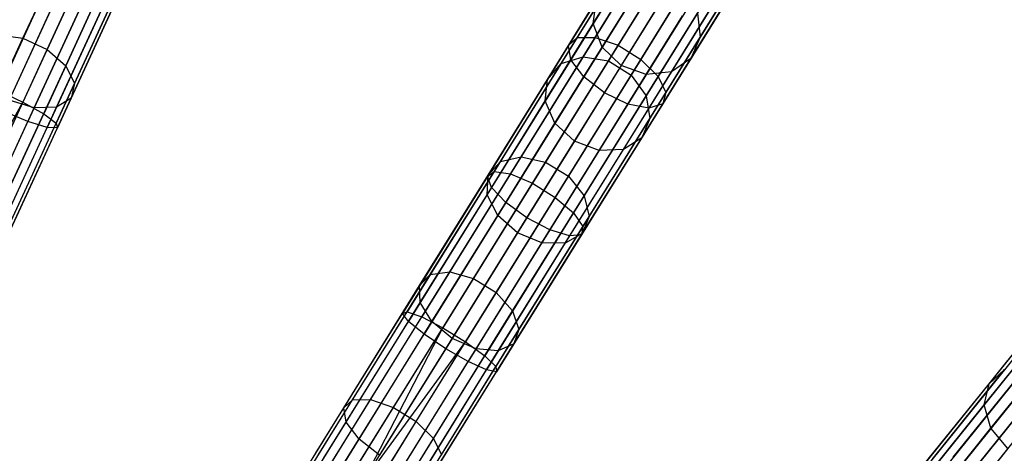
# Model space of a CAD drawing. Extents: x -91 to 91, y -91 to 262.
# Tile 473 of 480: x 31 to 48, y 60 to 68. Entities that reach past the tile are written whole.
import ezdxf

# ---------------------------------------------------------------- set-up
doc = ezdxf.new("R2010")
doc.units = 0
doc.header["$LTSCALE"] = 25.4
doc.layers.get('0').update_dxf_attribs({"linetype": 'CONTINUOUS'})

# ---------------------------------------------------------------- blocks, each defined once
blk = doc.blocks.new('ETE0_STL_1')
at = {"color": 0}
for p, q in [((42.524, 69.885, 172.843), (41.112, 67.607, 171.302)), ((42.524, 69.885, 172.843), (41.112, 67.607, 171.302)), ((30.86, 67.591, 317.311), (31.887, 69.82, 315.345)), ((30.86, 67.591, 317.311), (31.887, 69.82, 315.345)), ((42.177, 69.84, 173.169), (40.791, 67.605, 171.657)), ((42.177, 69.84, 173.169), (40.791, 67.605, 171.657)), ((42.95, 69.768, 172.659), (41.523, 67.465, 171.101)), ((42.95, 69.768, 172.659), (41.523, 67.465, 171.101)), ((31.295, 67.39, 317.311), (32.322, 69.619, 315.345)), ((31.295, 67.39, 317.311), (32.322, 69.619, 315.345)), ((41.987, 69.643, 173.562), (40.634, 67.461, 172.085)), ((41.987, 69.643, 173.562), (40.634, 67.461, 172.085)), ((43.357, 69.515, 172.659), (41.93, 67.213, 171.101)), ((43.357, 69.515, 172.659), (41.93, 67.213, 171.101)), ((31.7, 69.414, 169.963), (30.425, 66.646, 169.269)), ((31.7, 69.414, 169.963), (30.425, 66.646, 169.269)), ((41.999, 69.34, 173.932), (40.676, 67.207, 172.489)), ((41.999, 69.34, 173.932), (40.676, 67.207, 172.489)), ((32.135, 69.213, 169.963), (30.86, 66.446, 169.269)), ((32.135, 69.213, 169.963), (30.86, 66.446, 169.269)), ((31.627, 67.099, 317.127), (32.643, 69.304, 315.182)), ((31.627, 67.099, 317.127), (32.643, 69.304, 315.182)), ((43.652, 69.186, 172.843), (42.24, 66.908, 171.302)), ((43.652, 69.186, 172.843), (42.24, 66.908, 171.302)), ((42.209, 69, 174.195), (40.908, 66.901, 172.775)), ((42.209, 69, 174.195), (40.908, 66.901, 172.775)), ((32.492, 68.977, 170.175), (31.231, 66.239, 169.489)), ((32.492, 68.977, 170.175), (31.231, 66.239, 169.489)), ((31.781, 66.783, 316.802), (32.778, 68.946, 314.894)), ((31.781, 66.783, 316.802), (32.778, 68.946, 314.894)), ((41.078, 67.855, 309.665), (41.739, 68.922, 307.035)), ((41.078, 67.855, 309.665), (41.739, 68.922, 307.035)), ((43.766, 68.854, 173.169), (42.381, 66.62, 171.657)), ((43.766, 68.854, 173.169), (42.381, 66.62, 171.657)), ((30.52, 66.28, 171.219), (31.675, 68.787, 171.847)), ((30.52, 66.28, 171.219), (31.675, 68.787, 171.847)), ((32.691, 68.758, 170.552), (31.453, 66.072, 169.879)), ((32.691, 68.758, 170.552), (31.453, 66.072, 169.879)), ((31.721, 66.515, 316.41), (32.695, 68.628, 314.547)), ((31.721, 66.515, 316.41), (32.695, 68.628, 314.547)), ((40.897, 67.26, 312.896), (41.816, 68.742, 310.319)), ((40.897, 67.26, 312.896), (41.816, 68.742, 310.319)), ((41.277, 66.614, 172.878), (42.57, 68.7, 174.29)), ((41.277, 66.614, 172.878), (42.57, 68.7, 174.29)), ((41.349, 67.185, 313.034), (42.278, 68.683, 310.43)), ((41.349, 67.185, 313.034), (42.278, 68.683, 310.43)), ((42.994, 67.61, 310.123), (43.687, 68.727, 307.368)), ((42.994, 67.61, 310.123), (43.687, 68.727, 307.368)), ((31.542, 68.499, 313.903), (30.612, 66.479, 315.685)), ((31.542, 68.499, 313.903), (30.612, 66.479, 315.685)), ((32.111, 68.623, 171.737), (30.949, 66.101, 171.105)), ((32.111, 68.623, 171.737), (30.949, 66.101, 171.105)), ((32.476, 68.558, 171.434), (31.294, 65.994, 170.791)), ((32.476, 68.558, 171.434), (31.294, 65.994, 170.791)), ((32.685, 68.607, 171.006), (31.476, 65.983, 170.349)), ((32.685, 68.607, 171.006), (31.476, 65.983, 170.349)), ((40.503, 67.141, 312.651), (41.405, 68.595, 310.123)), ((40.503, 67.141, 312.651), (41.405, 68.595, 310.123)), ((41.238, 67.433, 309.507), (41.888, 68.481, 306.92)), ((41.238, 67.433, 309.507), (41.888, 68.481, 306.92)), ((42.999, 68.51, 174.195), (41.698, 66.412, 172.775)), ((42.999, 68.51, 174.195), (41.698, 66.412, 172.775)), ((43.398, 68.473, 173.932), (42.075, 66.34, 172.489)), ((43.398, 68.473, 173.932), (42.075, 66.34, 172.489)), ((43.674, 68.597, 173.562), (42.322, 66.415, 172.085)), ((43.674, 68.597, 173.562), (42.322, 66.415, 172.085)), ((31.061, 66.343, 315.779), (31.997, 68.375, 313.987)), ((31.061, 66.343, 315.779), (31.997, 68.375, 313.987)), ((31.461, 66.356, 316.041), (32.413, 68.422, 314.219)), ((31.461, 66.356, 316.041), (32.413, 68.422, 314.219)), ((40.258, 66.854, 312.356), (41.139, 68.275, 309.887)), ((40.258, 66.854, 312.356), (41.139, 68.275, 309.887)), ((41.078, 67.855, 309.665), (41.139, 68.275, 309.887)), ((41.078, 67.855, 309.665), (41.139, 68.275, 309.887)), ((41.756, 66.932, 313.034), (42.685, 68.431, 310.43)), ((41.756, 66.932, 313.034), (42.685, 68.431, 310.43)), ((42.826, 67.229, 309.887), (43.502, 68.32, 307.197)), ((42.826, 67.229, 309.887), (43.502, 68.32, 307.197)), ((42.227, 68.146, 306.878), (41.58, 67.103, 309.45)), ((42.227, 68.146, 306.878), (41.58, 67.103, 309.45)), ((42.024, 66.561, 312.896), (42.943, 68.043, 310.319)), ((42.024, 66.561, 312.896), (42.943, 68.043, 310.319)), ((42.028, 66.943, 309.507), (42.678, 67.992, 306.92)), ((42.028, 66.943, 309.507), (42.678, 67.992, 306.92)), ((42.477, 66.988, 309.665), (43.138, 68.054, 307.035)), ((42.477, 66.988, 309.665), (43.138, 68.054, 307.035)), ((42.943, 68.043, 310.319), (42.994, 67.61, 310.123)), ((42.943, 68.043, 310.319), (42.994, 67.61, 310.123)), ((40.218, 66.467, 312.078), (41.078, 67.855, 309.665)), ((40.218, 66.467, 312.078), (41.078, 67.855, 309.665)), ((41.238, 67.433, 309.507), (41.078, 67.855, 309.665)), ((41.238, 67.433, 309.507), (41.078, 67.855, 309.665)), ((29.722, 65.12, 318.888), (30.86, 67.591, 317.311)), ((29.722, 65.12, 318.888), (30.86, 67.591, 317.311)), ((30.423, 67.654, 317.127), (30.86, 67.591, 317.311)), ((30.423, 67.654, 317.127), (30.86, 67.591, 317.311)), ((30.86, 67.591, 317.311), (31.295, 67.39, 317.311)), ((30.86, 67.591, 317.311), (31.295, 67.39, 317.311)), ((40.791, 67.605, 171.657), (39.303, 65.205, 170.552)), ((40.791, 67.605, 171.657), (39.303, 65.205, 170.552)), ((41.112, 67.607, 171.302), (39.595, 65.16, 170.175)), ((41.112, 67.607, 171.302), (39.595, 65.16, 170.175)), ((40.634, 67.461, 172.085), (40.791, 67.605, 171.657)), ((40.634, 67.461, 172.085), (40.791, 67.605, 171.657)), ((40.791, 67.605, 171.657), (41.112, 67.607, 171.302)), ((40.791, 67.605, 171.657), (41.112, 67.607, 171.302)), ((41.112, 67.607, 171.302), (41.523, 67.465, 171.101)), ((41.112, 67.607, 171.302), (41.523, 67.465, 171.101)), ((42.093, 66.155, 312.651), (42.994, 67.61, 310.123)), ((42.093, 66.155, 312.651), (42.994, 67.61, 310.123)), ((42.994, 67.61, 310.123), (42.826, 67.229, 309.887)), ((42.994, 67.61, 310.123), (42.826, 67.229, 309.887)), ((40.634, 67.461, 172.085), (39.181, 65.116, 171.006)), ((40.634, 67.461, 172.085), (39.181, 65.116, 171.006)), ((41.523, 67.465, 171.101), (39.99, 64.992, 169.963)), ((41.523, 67.465, 171.101), (39.99, 64.992, 169.963)), ((40.391, 66.067, 311.881), (41.238, 67.433, 309.507)), ((40.391, 66.067, 311.881), (41.238, 67.433, 309.507)), ((40.676, 67.207, 172.489), (40.634, 67.461, 172.085)), ((40.676, 67.207, 172.489), (40.634, 67.461, 172.085)), ((41.58, 67.103, 309.45), (41.238, 67.433, 309.507)), ((41.58, 67.103, 309.45), (41.238, 67.433, 309.507)), ((41.523, 67.465, 171.101), (41.93, 67.213, 171.101)), ((41.523, 67.465, 171.101), (41.93, 67.213, 171.101)), ((30.156, 64.919, 318.888), (31.295, 67.39, 317.311)), ((30.156, 64.919, 318.888), (31.295, 67.39, 317.311)), ((31.295, 67.39, 317.311), (31.627, 67.099, 317.127)), ((31.295, 67.39, 317.311), (31.627, 67.099, 317.127)), ((39.785, 65.466, 315.182), (40.897, 67.26, 312.896)), ((39.785, 65.466, 315.182), (40.897, 67.26, 312.896)), ((40.503, 67.141, 312.651), (40.897, 67.26, 312.896)), ((40.503, 67.141, 312.651), (40.897, 67.26, 312.896)), ((40.897, 67.26, 312.896), (41.349, 67.185, 313.034)), ((40.897, 67.26, 312.896), (41.349, 67.185, 313.034)), ((41.946, 65.808, 312.356), (42.826, 67.229, 309.887)), ((41.946, 65.808, 312.356), (42.826, 67.229, 309.887)), ((42.826, 67.229, 309.887), (42.477, 66.988, 309.665)), ((42.826, 67.229, 309.887), (42.477, 66.988, 309.665)), ((30.501, 64.654, 318.688), (31.627, 67.099, 317.127)), ((30.501, 64.654, 318.688), (31.627, 67.099, 317.127)), ((31.627, 67.099, 317.127), (31.781, 66.783, 316.802)), ((31.627, 67.099, 317.127), (31.781, 66.783, 316.802)), ((40.676, 67.207, 172.489), (39.256, 64.915, 171.434)), ((40.676, 67.207, 172.489), (39.256, 64.915, 171.434)), ((39.413, 65.381, 314.894), (40.503, 67.141, 312.651)), ((39.413, 65.381, 314.894), (40.503, 67.141, 312.651)), ((40.225, 65.372, 315.345), (41.349, 67.185, 313.034)), ((40.225, 65.372, 315.345), (41.349, 67.185, 313.034)), ((40.258, 66.854, 312.356), (40.503, 67.141, 312.651)), ((40.258, 66.854, 312.356), (40.503, 67.141, 312.651)), ((41.93, 67.213, 171.101), (40.397, 64.74, 169.963)), ((41.93, 67.213, 171.101), (40.397, 64.74, 169.963)), ((40.908, 66.901, 172.775), (40.676, 67.207, 172.489)), ((40.908, 66.901, 172.775), (40.676, 67.207, 172.489)), ((41.58, 67.103, 309.45), (40.739, 65.746, 311.809)), ((41.58, 67.103, 309.45), (40.739, 65.746, 311.809)), ((41.349, 67.185, 313.034), (41.756, 66.932, 313.034)), ((41.349, 67.185, 313.034), (41.756, 66.932, 313.034)), ((42.028, 66.943, 309.507), (41.58, 67.103, 309.45)), ((42.028, 66.943, 309.507), (41.58, 67.103, 309.45)), ((41.93, 67.213, 171.101), (42.24, 66.908, 171.302)), ((41.93, 67.213, 171.101), (42.24, 66.908, 171.302)), ((40.908, 66.901, 172.775), (39.511, 64.647, 171.737)), ((40.908, 66.901, 172.775), (39.511, 64.647, 171.737)), ((40.632, 65.12, 315.345), (41.756, 66.932, 313.034)), ((40.632, 65.12, 315.345), (41.756, 66.932, 313.034)), ((42.24, 66.908, 171.302), (40.722, 64.461, 170.175)), ((42.24, 66.908, 171.302), (40.722, 64.461, 170.175)), ((41.277, 66.614, 172.878), (40.908, 66.901, 172.775)), ((41.277, 66.614, 172.878), (40.908, 66.901, 172.775)), ((41.181, 65.577, 311.881), (42.028, 66.943, 309.507)), ((41.181, 65.577, 311.881), (42.028, 66.943, 309.507)), ((41.617, 65.6, 312.078), (42.477, 66.988, 309.665)), ((41.617, 65.6, 312.078), (42.477, 66.988, 309.665)), ((41.756, 66.932, 313.034), (42.024, 66.561, 312.896)), ((41.756, 66.932, 313.034), (42.024, 66.561, 312.896)), ((42.477, 66.988, 309.665), (42.028, 66.943, 309.507)), ((42.477, 66.988, 309.665), (42.028, 66.943, 309.507)), ((42.24, 66.908, 171.302), (42.381, 66.62, 171.657)), ((42.24, 66.908, 171.302), (42.381, 66.62, 171.657)), ((30.676, 64.385, 318.333), (31.781, 66.783, 316.802)), ((30.676, 64.385, 318.333), (31.781, 66.783, 316.802)), ((31.781, 66.783, 316.802), (31.721, 66.515, 316.41)), ((31.781, 66.783, 316.802), (31.721, 66.515, 316.41)), ((39.193, 65.136, 314.547), (40.258, 66.854, 312.356)), ((39.193, 65.136, 314.547), (40.258, 66.854, 312.356)), ((40.218, 66.467, 312.078), (40.258, 66.854, 312.356)), ((40.218, 66.467, 312.078), (40.258, 66.854, 312.356)), ((30.425, 66.646, 169.269), (30.86, 66.446, 169.269)), ((30.425, 66.646, 169.269), (30.86, 66.446, 169.269)), ((30.642, 64.173, 317.905), (31.721, 66.515, 316.41)), ((30.642, 64.173, 317.905), (31.721, 66.515, 316.41)), ((31.721, 66.515, 316.41), (31.461, 66.356, 316.041)), ((31.721, 66.515, 316.41), (31.461, 66.356, 316.041)), ((39.888, 64.374, 171.847), (41.277, 66.614, 172.878)), ((39.888, 64.374, 171.847), (41.277, 66.614, 172.878)), ((42.381, 66.62, 171.657), (40.893, 64.219, 170.552)), ((42.381, 66.62, 171.657), (40.893, 64.219, 170.552)), ((40.913, 64.767, 315.182), (42.024, 66.561, 312.896)), ((40.913, 64.767, 315.182), (42.024, 66.561, 312.896)), ((41.698, 66.412, 172.775), (41.277, 66.614, 172.878)), ((41.698, 66.412, 172.775), (41.277, 66.614, 172.878)), ((42.024, 66.561, 312.896), (42.093, 66.155, 312.651)), ((42.024, 66.561, 312.896), (42.093, 66.155, 312.651)), ((42.381, 66.62, 171.657), (42.322, 66.415, 172.085)), ((42.381, 66.62, 171.657), (42.322, 66.415, 172.085)), ((29.338, 63.716, 169.008), (30.86, 66.446, 169.269)), ((29.338, 63.716, 169.008), (30.86, 66.446, 169.269)), ((29.556, 63.616, 169.037), (30.86, 66.446, 169.269)), ((29.556, 63.616, 169.037), (30.86, 66.446, 169.269)), ((30.023, 64.091, 317.217), (31.061, 66.343, 315.779)), ((30.023, 64.091, 317.217), (31.061, 66.343, 315.779)), ((30.406, 64.067, 317.503), (31.461, 66.356, 316.041)), ((30.406, 64.067, 317.503), (31.461, 66.356, 316.041)), ((31.061, 66.343, 315.779), (30.612, 66.479, 315.685)), ((31.061, 66.343, 315.779), (30.612, 66.479, 315.685)), ((30.86, 66.446, 169.269), (31.231, 66.239, 169.489)), ((30.86, 66.446, 169.269), (31.231, 66.239, 169.489)), ((31.461, 66.356, 316.041), (31.061, 66.343, 315.779)), ((31.461, 66.356, 316.041), (31.061, 66.343, 315.779)), ((39.176, 64.787, 314.219), (40.218, 66.467, 312.078)), ((39.176, 64.787, 314.219), (40.218, 66.467, 312.078)), ((40.391, 66.067, 311.881), (40.218, 66.467, 312.078)), ((40.391, 66.067, 311.881), (40.218, 66.467, 312.078)), ((41.698, 66.412, 172.775), (40.301, 64.157, 171.737)), ((41.698, 66.412, 172.775), (40.301, 64.157, 171.737)), ((42.075, 66.34, 172.489), (40.655, 64.048, 171.434)), ((42.075, 66.34, 172.489), (40.655, 64.048, 171.434)), ((42.322, 66.415, 172.085), (40.868, 64.07, 171.006)), ((42.322, 66.415, 172.085), (40.868, 64.07, 171.006)), ((42.075, 66.34, 172.489), (41.698, 66.412, 172.775)), ((42.075, 66.34, 172.489), (41.698, 66.412, 172.775)), ((42.322, 66.415, 172.085), (42.075, 66.34, 172.489)), ((42.322, 66.415, 172.085), (42.075, 66.34, 172.489)), ((29.941, 63.438, 169.259), (31.231, 66.239, 169.489)), ((29.941, 63.438, 169.259), (31.231, 66.239, 169.489)), ((30.949, 66.101, 171.105), (30.52, 66.28, 171.219)), ((30.949, 66.101, 171.105), (30.52, 66.28, 171.219)), ((31.231, 66.239, 169.489), (31.453, 66.072, 169.879)), ((31.231, 66.239, 169.489), (31.453, 66.072, 169.879)), ((29.761, 63.521, 170.893), (30.949, 66.101, 171.105)), ((29.761, 63.521, 170.893), (30.949, 66.101, 171.105)), ((30.086, 63.371, 170.576), (31.294, 65.994, 170.791)), ((30.086, 63.371, 170.576), (31.294, 65.994, 170.791)), ((30.188, 63.325, 169.653), (31.453, 66.072, 169.879)), ((30.188, 63.325, 169.653), (31.453, 66.072, 169.879)), ((30.24, 63.3, 170.128), (31.476, 65.983, 170.349)), ((30.24, 63.3, 170.128), (31.476, 65.983, 170.349)), ((31.294, 65.994, 170.791), (30.949, 66.101, 171.105)), ((31.294, 65.994, 170.791), (30.949, 66.101, 171.105)), ((31.476, 65.983, 170.349), (31.294, 65.994, 170.791)), ((31.476, 65.983, 170.349), (31.294, 65.994, 170.791)), ((31.453, 66.072, 169.879), (31.476, 65.983, 170.349)), ((31.453, 66.072, 169.879), (31.476, 65.983, 170.349)), ((39.367, 64.415, 313.987), (40.391, 66.067, 311.881)), ((39.367, 64.415, 313.987), (40.391, 66.067, 311.881)), ((40.739, 65.746, 311.809), (40.391, 66.067, 311.881)), ((40.739, 65.746, 311.809), (40.391, 66.067, 311.881)), ((41.002, 64.396, 314.894), (42.093, 66.155, 312.651)), ((41.002, 64.396, 314.894), (42.093, 66.155, 312.651)), ((42.093, 66.155, 312.651), (41.946, 65.808, 312.356)), ((42.093, 66.155, 312.651), (41.946, 65.808, 312.356)), ((40.88, 64.09, 314.547), (41.946, 65.808, 312.356)), ((40.88, 64.09, 314.547), (41.946, 65.808, 312.356)), ((41.946, 65.808, 312.356), (41.617, 65.6, 312.078)), ((41.946, 65.808, 312.356), (41.617, 65.6, 312.078)), ((40.739, 65.746, 311.809), (39.721, 64.103, 313.903)), ((40.739, 65.746, 311.809), (39.721, 64.103, 313.903)), ((41.181, 65.577, 311.881), (40.739, 65.746, 311.809)), ((41.181, 65.577, 311.881), (40.739, 65.746, 311.809)), ((38.506, 63.402, 317.127), (39.785, 65.466, 315.182)), ((38.506, 63.402, 317.127), (39.785, 65.466, 315.182)), ((39.413, 65.381, 314.894), (39.785, 65.466, 315.182)), ((39.413, 65.381, 314.894), (39.785, 65.466, 315.182)), ((39.785, 65.466, 315.182), (40.225, 65.372, 315.345)), ((39.785, 65.466, 315.182), (40.225, 65.372, 315.345)), ((40.157, 63.925, 313.987), (41.181, 65.577, 311.881)), ((40.157, 63.925, 313.987), (41.181, 65.577, 311.881)), ((40.575, 63.92, 314.219), (41.617, 65.6, 312.078)), ((40.575, 63.92, 314.219), (41.617, 65.6, 312.078)), ((41.617, 65.6, 312.078), (41.181, 65.577, 311.881)), ((41.617, 65.6, 312.078), (41.181, 65.577, 311.881)), ((38.158, 63.357, 316.802), (39.413, 65.381, 314.894)), ((38.158, 63.357, 316.802), (39.413, 65.381, 314.894)), ((38.932, 63.286, 317.311), (40.225, 65.372, 315.345)), ((38.932, 63.286, 317.311), (40.225, 65.372, 315.345)), ((39.193, 65.136, 314.547), (39.413, 65.381, 314.894)), ((39.193, 65.136, 314.547), (39.413, 65.381, 314.894)), ((40.225, 65.372, 315.345), (40.632, 65.12, 315.345)), ((40.225, 65.372, 315.345), (40.632, 65.12, 315.345)), ((39.181, 65.116, 171.006), (37.659, 62.661, 170.349)), ((39.181, 65.116, 171.006), (37.659, 62.661, 170.349)), ((39.303, 65.205, 170.552), (37.745, 62.691, 169.879)), ((39.303, 65.205, 170.552), (37.745, 62.691, 169.879)), ((37.967, 63.159, 316.41), (39.193, 65.136, 314.547)), ((37.967, 63.159, 316.41), (39.193, 65.136, 314.547)), ((39.595, 65.16, 170.175), (38.007, 62.597, 169.489)), ((39.595, 65.16, 170.175), (38.007, 62.597, 169.489)), ((39.176, 64.787, 314.219), (39.193, 65.136, 314.547)), ((39.176, 64.787, 314.219), (39.193, 65.136, 314.547)), ((39.181, 65.116, 171.006), (39.303, 65.205, 170.552)), ((39.181, 65.116, 171.006), (39.303, 65.205, 170.552)), ((39.256, 64.915, 171.434), (39.181, 65.116, 171.006)), ((39.256, 64.915, 171.434), (39.181, 65.116, 171.006)), ((39.303, 65.205, 170.552), (39.595, 65.16, 170.175)), ((39.303, 65.205, 170.552), (39.595, 65.16, 170.175)), ((39.339, 63.034, 317.311), (40.632, 65.12, 315.345)), ((39.339, 63.034, 317.311), (40.632, 65.12, 315.345)), ((39.595, 65.16, 170.175), (39.99, 64.992, 169.963)), ((39.595, 65.16, 170.175), (39.99, 64.992, 169.963)), ((40.632, 65.12, 315.345), (40.913, 64.767, 315.182)), ((40.632, 65.12, 315.345), (40.913, 64.767, 315.182)), ((39.99, 64.992, 169.963), (38.385, 62.402, 169.269)), ((39.99, 64.992, 169.963), (38.385, 62.402, 169.269)), ((39.99, 64.992, 169.963), (40.397, 64.74, 169.963)), ((39.99, 64.992, 169.963), (40.397, 64.74, 169.963)), ((39.256, 64.915, 171.434), (37.768, 62.515, 170.791)), ((39.256, 64.915, 171.434), (37.768, 62.515, 170.791)), ((37.978, 62.854, 316.041), (39.176, 64.787, 314.219)), ((37.978, 62.854, 316.041), (39.176, 64.787, 314.219)), ((39.367, 64.415, 313.987), (39.176, 64.787, 314.219)), ((39.367, 64.415, 313.987), (39.176, 64.787, 314.219)), ((39.511, 64.647, 171.737), (39.256, 64.915, 171.434)), ((39.511, 64.647, 171.737), (39.256, 64.915, 171.434)), ((39.633, 62.704, 317.127), (40.913, 64.767, 315.182)), ((39.633, 62.704, 317.127), (40.913, 64.767, 315.182)), ((40.913, 64.767, 315.182), (41.002, 64.396, 314.894)), ((40.913, 64.767, 315.182), (41.002, 64.396, 314.894)), ((39.511, 64.647, 171.737), (38.048, 62.287, 171.105)), ((39.511, 64.647, 171.737), (38.048, 62.287, 171.105)), ((40.397, 64.74, 169.963), (38.791, 62.15, 169.269)), ((40.397, 64.74, 169.963), (38.791, 62.15, 169.269)), ((39.888, 64.374, 171.847), (39.511, 64.647, 171.737)), ((39.888, 64.374, 171.847), (39.511, 64.647, 171.737)), ((40.397, 64.74, 169.963), (40.722, 64.461, 170.175)), ((40.397, 64.74, 169.963), (40.722, 64.461, 170.175)), ((38.188, 62.513, 315.779), (39.367, 64.415, 313.987)), ((38.188, 62.513, 315.779), (39.367, 64.415, 313.987)), ((40.722, 64.461, 170.175), (39.134, 61.899, 169.489)), ((40.722, 64.461, 170.175), (39.134, 61.899, 169.489)), ((39.721, 64.103, 313.903), (39.367, 64.415, 313.987)), ((39.721, 64.103, 313.903), (39.367, 64.415, 313.987)), ((39.747, 62.371, 316.802), (41.002, 64.396, 314.894)), ((39.747, 62.371, 316.802), (41.002, 64.396, 314.894)), ((40.722, 64.461, 170.175), (40.893, 64.219, 170.552)), ((40.722, 64.461, 170.175), (40.893, 64.219, 170.552)), ((41.002, 64.396, 314.894), (40.88, 64.09, 314.547)), ((41.002, 64.396, 314.894), (40.88, 64.09, 314.547)), ((38.434, 62.027, 171.219), (39.888, 64.374, 171.847)), ((38.434, 62.027, 171.219), (39.888, 64.374, 171.847)), ((40.893, 64.219, 170.552), (39.334, 61.706, 169.879)), ((40.893, 64.219, 170.552), (39.334, 61.706, 169.879)), ((40.301, 64.157, 171.737), (39.888, 64.374, 171.847)), ((40.301, 64.157, 171.737), (39.888, 64.374, 171.847)), ((40.893, 64.219, 170.552), (40.868, 64.07, 171.006)), ((40.893, 64.219, 170.552), (40.868, 64.07, 171.006)), ((39.721, 64.103, 313.903), (38.549, 62.213, 315.685)), ((39.721, 64.103, 313.903), (38.549, 62.213, 315.685)), ((40.301, 64.157, 171.737), (38.838, 61.797, 171.105)), ((40.301, 64.157, 171.737), (38.838, 61.797, 171.105)), ((40.655, 64.048, 171.434), (39.167, 61.648, 170.791)), ((40.655, 64.048, 171.434), (39.167, 61.648, 170.791)), ((40.868, 64.07, 171.006), (39.346, 61.615, 170.349)), ((40.868, 64.07, 171.006), (39.346, 61.615, 170.349)), ((39.655, 62.113, 316.41), (40.88, 64.09, 314.547)), ((39.655, 62.113, 316.41), (40.88, 64.09, 314.547)), ((40.157, 63.925, 313.987), (39.721, 64.103, 313.903)), ((40.157, 63.925, 313.987), (39.721, 64.103, 313.903)), ((40.655, 64.048, 171.434), (40.301, 64.157, 171.737)), ((40.655, 64.048, 171.434), (40.301, 64.157, 171.737)), ((40.88, 64.09, 314.547), (40.575, 63.92, 314.219)), ((40.88, 64.09, 314.547), (40.575, 63.92, 314.219)), ((40.868, 64.07, 171.006), (40.655, 64.048, 171.434)), ((40.868, 64.07, 171.006), (40.655, 64.048, 171.434)), ((38.978, 62.024, 315.779), (40.157, 63.925, 313.987)), ((38.978, 62.024, 315.779), (40.157, 63.925, 313.987)), ((39.377, 61.987, 316.041), (40.575, 63.92, 314.219)), ((39.377, 61.987, 316.041), (40.575, 63.92, 314.219)), ((40.575, 63.92, 314.219), (40.157, 63.925, 313.987)), ((40.575, 63.92, 314.219), (40.157, 63.925, 313.987)), ((36.766, 61.112, 318.333), (38.158, 63.357, 316.802)), ((36.766, 61.112, 318.333), (38.158, 63.357, 316.802)), ((37.088, 61.115, 318.688), (38.506, 63.402, 317.127)), ((37.088, 61.115, 318.688), (38.506, 63.402, 317.127)), ((37.967, 63.159, 316.41), (38.158, 63.357, 316.802)), ((37.967, 63.159, 316.41), (38.158, 63.357, 316.802)), ((38.158, 63.357, 316.802), (38.506, 63.402, 317.127)), ((38.158, 63.357, 316.802), (38.506, 63.402, 317.127)), ((38.506, 63.402, 317.127), (38.932, 63.286, 317.311)), ((38.506, 63.402, 317.127), (38.932, 63.286, 317.311)), ((36.608, 60.967, 317.905), (37.967, 63.159, 316.41)), ((36.608, 60.967, 317.905), (37.967, 63.159, 316.41)), ((37.499, 60.974, 318.888), (38.932, 63.286, 317.311)), ((37.499, 60.974, 318.888), (38.932, 63.286, 317.311)), ((37.978, 62.854, 316.041), (37.967, 63.159, 316.41)), ((37.978, 62.854, 316.041), (37.967, 63.159, 316.41)), ((38.932, 63.286, 317.311), (39.339, 63.034, 317.311)), ((38.932, 63.286, 317.311), (39.339, 63.034, 317.311)), ((37.906, 60.721, 318.888), (39.339, 63.034, 317.311)), ((37.906, 60.721, 318.888), (39.339, 63.034, 317.311)), ((39.339, 63.034, 317.311), (39.633, 62.704, 317.127)), ((39.339, 63.034, 317.311), (39.633, 62.704, 317.127)), ((36.65, 60.712, 317.503), (37.978, 62.854, 316.041)), ((36.65, 60.712, 317.503), (37.978, 62.854, 316.041)), ((38.188, 62.513, 315.779), (37.978, 62.854, 316.041)), ((38.188, 62.513, 315.779), (37.978, 62.854, 316.041)), ((36.102, 60.151, 170.128), (37.659, 62.661, 170.349)), ((36.102, 60.151, 170.128), (37.659, 62.661, 170.349)), ((36.151, 60.12, 169.653), (37.745, 62.691, 169.879)), ((36.151, 60.12, 169.653), (37.745, 62.691, 169.879)), ((37.659, 62.661, 170.349), (37.745, 62.691, 169.879)), ((37.659, 62.661, 170.349), (37.745, 62.691, 169.879)), ((37.768, 62.515, 170.791), (37.659, 62.661, 170.349)), ((37.768, 62.515, 170.791), (37.659, 62.661, 170.349)), ((37.745, 62.691, 169.879), (38.007, 62.597, 169.489)), ((37.745, 62.691, 169.879), (38.007, 62.597, 169.489)), ((38.215, 60.416, 318.688), (39.633, 62.704, 317.127)), ((38.215, 60.416, 318.688), (39.633, 62.704, 317.127)), ((39.633, 62.704, 317.127), (39.747, 62.371, 316.802)), ((39.633, 62.704, 317.127), (39.747, 62.371, 316.802)), ((48.169, 61.4, 312.356), (49.217, 62.702, 309.887)), ((48.169, 61.4, 312.356), (49.217, 62.702, 309.887)), ((36.247, 60.061, 170.576), (37.768, 62.515, 170.791)), ((36.247, 60.061, 170.576), (37.768, 62.515, 170.791)), ((36.382, 59.977, 169.259), (38.007, 62.597, 169.489)), ((36.382, 59.977, 169.259), (38.007, 62.597, 169.489)), ((36.882, 60.406, 317.217), (38.188, 62.513, 315.779)), ((36.882, 60.406, 317.217), (38.188, 62.513, 315.779)), ((38.048, 62.287, 171.105), (37.768, 62.515, 170.791)), ((38.048, 62.287, 171.105), (37.768, 62.515, 170.791)), ((38.007, 62.597, 169.489), (38.385, 62.402, 169.269)), ((38.007, 62.597, 169.489), (38.385, 62.402, 169.269)), ((38.549, 62.213, 315.685), (38.188, 62.513, 315.779)), ((38.549, 62.213, 315.685), (38.188, 62.513, 315.779)), ((36.551, 59.872, 170.893), (38.048, 62.287, 171.105)), ((36.551, 59.872, 170.893), (38.048, 62.287, 171.105)), ((36.743, 59.754, 169.037), (38.385, 62.402, 169.269)), ((36.743, 59.754, 169.037), (38.385, 62.402, 169.269)), ((36.946, 59.628, 169.008), (38.385, 62.402, 169.269)), ((36.946, 59.628, 169.008), (38.385, 62.402, 169.269)), ((38.434, 62.027, 171.219), (38.048, 62.287, 171.105)), ((38.434, 62.027, 171.219), (38.048, 62.287, 171.105)), ((38.356, 60.127, 318.333), (39.747, 62.371, 316.802)), ((38.356, 60.127, 318.333), (39.747, 62.371, 316.802)), ((38.385, 62.402, 169.269), (38.791, 62.15, 169.269)), ((38.385, 62.402, 169.269), (38.791, 62.15, 169.269)), ((39.747, 62.371, 316.802), (39.655, 62.113, 316.41)), ((39.747, 62.371, 316.802), (39.655, 62.113, 316.41)), ((48.081, 61.021, 312.078), (49.106, 62.293, 309.665)), ((48.081, 61.021, 312.078), (49.106, 62.293, 309.665)), ((36.946, 59.628, 169.008), (38.791, 62.15, 169.269)), ((36.946, 59.628, 169.008), (38.791, 62.15, 169.269)), ((37.149, 59.501, 169.037), (38.791, 62.15, 169.269)), ((37.149, 59.501, 169.037), (38.791, 62.15, 169.269)), ((38.549, 62.213, 315.685), (37.25, 60.118, 317.114)), ((38.549, 62.213, 315.685), (37.25, 60.118, 317.114)), ((38.296, 59.921, 317.905), (39.655, 62.113, 316.41)), ((38.296, 59.921, 317.905), (39.655, 62.113, 316.41)), ((38.978, 62.024, 315.779), (38.549, 62.213, 315.685)), ((38.978, 62.024, 315.779), (38.549, 62.213, 315.685)), ((38.791, 62.15, 169.269), (39.134, 61.899, 169.489)), ((38.791, 62.15, 169.269), (39.134, 61.899, 169.489)), ((39.655, 62.113, 316.41), (39.377, 61.987, 316.041)), ((39.655, 62.113, 316.41), (39.377, 61.987, 316.041)), ((36.946, 59.628, 171.008), (38.434, 62.027, 171.219)), ((36.946, 59.628, 171.008), (38.434, 62.027, 171.219)), ((37.672, 59.916, 317.217), (38.978, 62.024, 315.779)), ((37.672, 59.916, 317.217), (38.978, 62.024, 315.779)), ((38.049, 59.845, 317.503), (39.377, 61.987, 316.041)), ((38.049, 59.845, 317.503), (39.377, 61.987, 316.041)), ((38.838, 61.797, 171.105), (38.434, 62.027, 171.219)), ((38.838, 61.797, 171.105), (38.434, 62.027, 171.219)), ((39.377, 61.987, 316.041), (38.978, 62.024, 315.779)), ((39.377, 61.987, 316.041), (38.978, 62.024, 315.779)), ((48.616, 61.956, 172.085), (46.886, 59.808, 171.006)), ((48.616, 61.956, 172.085), (46.886, 59.808, 171.006)), ((48.79, 62.08, 171.657), (47.018, 59.88, 170.552)), ((48.79, 62.08, 171.657), (47.018, 59.88, 170.552)), ((49.109, 62.042, 171.302), (47.303, 59.8, 170.175)), ((49.109, 62.042, 171.302), (47.303, 59.8, 170.175)), ((37.341, 59.383, 170.893), (38.838, 61.797, 171.105)), ((37.341, 59.383, 170.893), (38.838, 61.797, 171.105)), ((37.51, 59.278, 169.259), (39.134, 61.899, 169.489)), ((37.51, 59.278, 169.259), (39.134, 61.899, 169.489)), ((39.167, 61.648, 170.791), (38.838, 61.797, 171.105)), ((39.167, 61.648, 170.791), (38.838, 61.797, 171.105)), ((39.134, 61.899, 169.489), (39.334, 61.706, 169.879)), ((39.134, 61.899, 169.489), (39.334, 61.706, 169.879)), ((49.499, 61.851, 171.101), (47.674, 59.585, 169.963)), ((49.499, 61.851, 171.101), (47.674, 59.585, 169.963)), ((48.204, 60.602, 311.881), (49.212, 61.854, 309.507)), ((48.204, 60.602, 311.881), (49.212, 61.854, 309.507)), ((37.646, 59.194, 170.576), (39.167, 61.648, 170.791)), ((37.646, 59.194, 170.576), (39.167, 61.648, 170.791)), ((37.741, 59.135, 169.653), (39.334, 61.706, 169.879)), ((37.741, 59.135, 169.653), (39.334, 61.706, 169.879)), ((37.79, 59.105, 170.128), (39.346, 61.615, 170.349)), ((37.79, 59.105, 170.128), (39.346, 61.615, 170.349)), ((39.346, 61.615, 170.349), (39.167, 61.648, 170.791)), ((39.346, 61.615, 170.349), (39.167, 61.648, 170.791)), ((39.334, 61.706, 169.879), (39.346, 61.615, 170.349)), ((39.334, 61.706, 169.879), (39.346, 61.615, 170.349)), ((48.627, 61.699, 172.489), (46.935, 59.599, 171.434)), ((48.627, 61.699, 172.489), (46.935, 59.599, 171.434)), ((47.149, 60.042, 314.894), (48.447, 61.654, 312.651)), ((47.149, 60.042, 314.894), (48.447, 61.654, 312.651)), ((47.529, 60.081, 315.182), (48.853, 61.724, 312.896)), ((47.529, 60.081, 315.182), (48.853, 61.724, 312.896)), ((47.954, 59.933, 315.345), (49.292, 61.594, 313.034)), ((47.954, 59.933, 315.345), (49.292, 61.594, 313.034)), ((48.169, 61.4, 312.356), (48.447, 61.654, 312.651)), ((48.169, 61.4, 312.356), (48.447, 61.654, 312.651)), ((46.9, 59.826, 314.547), (48.169, 61.4, 312.356)), ((46.9, 59.826, 314.547), (48.169, 61.4, 312.356)), ((48.081, 61.021, 312.078), (48.169, 61.4, 312.356)), ((48.081, 61.021, 312.078), (48.169, 61.4, 312.356)), ((48.82, 61.367, 172.775), (47.156, 59.302, 171.737)), ((48.82, 61.367, 172.775), (47.156, 59.302, 171.737)), ((35.27, 58.698, 319.452), (36.766, 61.112, 318.333)), ((35.27, 58.698, 319.452), (36.766, 61.112, 318.333)), ((35.562, 58.654, 319.828), (37.088, 61.115, 318.688)), ((35.562, 58.654, 319.828), (37.088, 61.115, 318.688)), ((36.608, 60.967, 317.905), (36.766, 61.112, 318.333)), ((36.608, 60.967, 317.905), (36.766, 61.112, 318.333)), ((36.766, 61.112, 318.333), (37.088, 61.115, 318.688)), ((36.766, 61.112, 318.333), (37.088, 61.115, 318.688)), ((37.088, 61.115, 318.688), (37.499, 60.974, 318.888)), ((37.088, 61.115, 318.688), (37.499, 60.974, 318.888)), ((35.147, 58.609, 318.998), (36.608, 60.967, 317.905)), ((35.147, 58.609, 318.998), (36.608, 60.967, 317.905)), ((35.957, 58.487, 320.041), (37.499, 60.974, 318.888)), ((35.957, 58.487, 320.041), (37.499, 60.974, 318.888)), ((36.65, 60.712, 317.503), (36.608, 60.967, 317.905)), ((36.65, 60.712, 317.503), (36.608, 60.967, 317.905)), ((37.499, 60.974, 318.888), (37.906, 60.721, 318.888)), ((37.499, 60.974, 318.888), (37.906, 60.721, 318.888)), ((46.841, 59.482, 314.219), (48.081, 61.021, 312.078)), ((46.841, 59.482, 314.219), (48.081, 61.021, 312.078)), ((47.497, 58.984, 171.847), (49.151, 61.037, 172.878)), ((47.497, 58.984, 171.847), (49.151, 61.037, 172.878)), ((48.204, 60.602, 311.881), (48.081, 61.021, 312.078)), ((48.204, 60.602, 311.881), (48.081, 61.021, 312.078)), ((35.221, 58.407, 318.571), (36.65, 60.712, 317.503)), ((35.221, 58.407, 318.571), (36.65, 60.712, 317.503)), ((36.364, 58.235, 320.041), (37.906, 60.721, 318.888)), ((36.364, 58.235, 320.041), (37.906, 60.721, 318.888)), ((36.882, 60.406, 317.217), (36.65, 60.712, 317.503)), ((36.882, 60.406, 317.217), (36.65, 60.712, 317.503)), ((37.906, 60.721, 318.888), (38.215, 60.416, 318.688)), ((37.906, 60.721, 318.888), (38.215, 60.416, 318.688)), ((46.984, 59.089, 313.987), (48.204, 60.602, 311.881)), ((46.984, 59.089, 313.987), (48.204, 60.602, 311.881)), ((48.509, 60.241, 311.809), (48.204, 60.602, 311.881)), ((48.509, 60.241, 311.809), (48.204, 60.602, 311.881)), ((35.476, 58.139, 318.267), (36.882, 60.406, 317.217)), ((35.476, 58.139, 318.267), (36.882, 60.406, 317.217)), ((36.69, 57.955, 319.828), (38.215, 60.416, 318.688)), ((36.69, 57.955, 319.828), (38.215, 60.416, 318.688)), ((37.25, 60.118, 317.114), (36.882, 60.406, 317.217)), ((37.25, 60.118, 317.114), (36.882, 60.406, 317.217)), ((38.215, 60.416, 318.688), (38.356, 60.127, 318.333)), ((38.215, 60.416, 318.688), (38.356, 60.127, 318.333)), ((48.509, 60.241, 311.809), (47.297, 58.736, 313.903)), ((48.509, 60.241, 311.809), (47.297, 58.736, 313.903))]:
    blk.add_line(p, q, dxfattribs=at)

msp = doc.modelspace()

# ---------------------------------------------------------------- block references
at = {"color": 253}
msp.add_blockref('ETE0_STL_1', (0, 0), dxfattribs=at)

doc.saveas('drawing.dxf')
